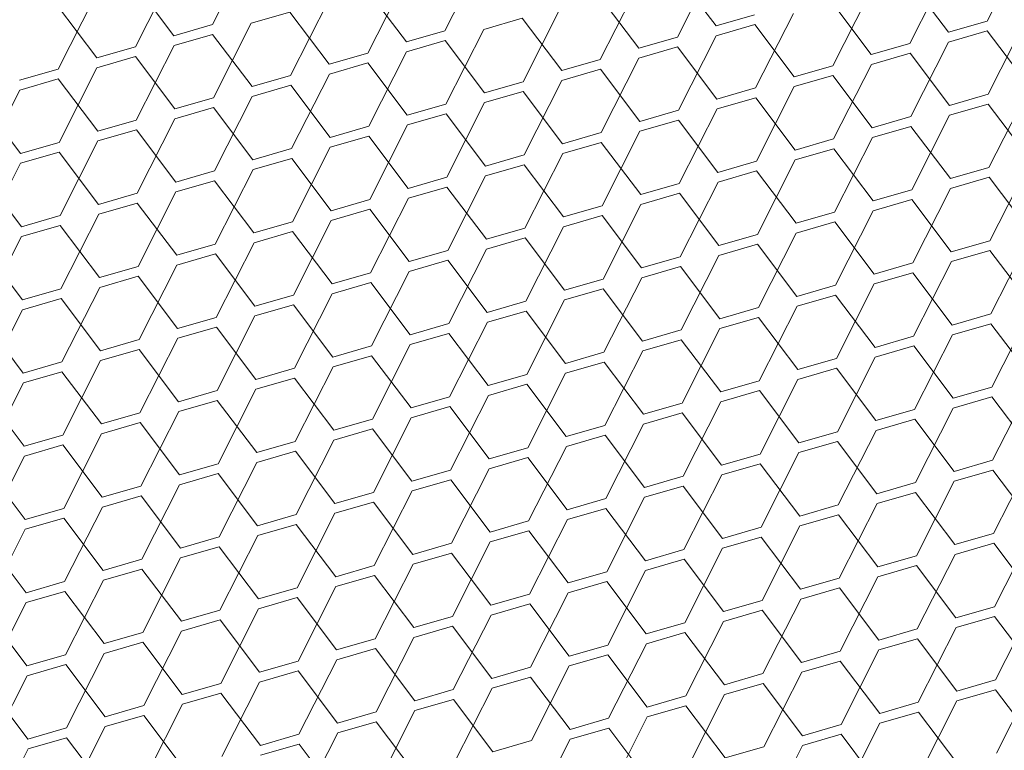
# Model space of a CAD drawing. Header units: millimetres. Extents: x 3925 to 5043, y -86 to 778.
# Tile 337 of 439: x 4973.35 to 4979.01, y 346.75 to 350.95. Entities that reach past the tile are written whole.
import ezdxf

# ---------------------------------------------------------------- set-up
doc = ezdxf.new("R2010")
doc.units = ezdxf.units.MM
doc.header["$LTSCALE"] = 46.255
doc.layers.add('H30K-DUST-FIDXF_CONTINUOUS_LINE', color=7, linetype='CONTINUOUS')

msp = doc.modelspace()

# ---------------------------------------------------------------- linework, layer by layer
at = {"layer": 'H30K-DUST-FIDXF_CONTINUOUS_LINE', "color": 7, "linetype": 'Continuous', "lineweight": 0}
for p, q in [((4974.4575, 350.9231), (4974.6748, 351.3518)), ((4978.9112, 350.943), (4979.1285, 351.3716)), ((4975.7942, 350.887), (4976.0114, 351.3156)), ((4977.1308, 350.8508), (4977.3481, 351.2795)), ((4978.4675, 350.8147), (4978.6847, 351.2434)), ((4974.0138, 350.7948), (4974.231, 351.2235)), ((4975.3504, 350.7587), (4975.5677, 351.1874)), ((4977.3527, 350.915), (4977.1262, 351.2154)), ((4974.2356, 350.859), (4974.0091, 351.1594)), ((4976.687, 350.7226), (4976.9043, 351.1512)), ((4978.6893, 350.8788), (4978.4628, 351.1792)), ((4973.57, 350.6666), (4973.7872, 351.0952)), ((4975.5723, 350.8228), (4975.3458, 351.1232)), ((4976.9089, 350.7867), (4976.6824, 351.0871)), ((4978.0237, 350.6864), (4978.241, 351.1151)), ((4973.7919, 350.7307), (4973.5654, 351.0311)), ((4974.9066, 350.6304), (4975.1239, 351.0591)), ((4976.2433, 350.5943), (4976.4605, 351.023)), ((4978.2456, 350.7506), (4978.0191, 351.051)), ((4974.902, 350.995), (4974.6801, 350.9308)), ((4975.1285, 350.6946), (4974.902, 350.995)), ((4976.2387, 350.9588), (4976.0168, 350.8947)), ((4976.4652, 350.6584), (4976.2387, 350.9588)), ((4977.3527, 350.915), (4977.5746, 350.9791)), ((4977.5799, 350.5582), (4977.7972, 350.9868)), ((4974.2356, 350.859), (4974.4575, 350.9231)), ((4974.4629, 350.5022), (4974.6801, 350.9308)), ((4977.5753, 350.9227), (4977.3534, 350.8586)), ((4977.8018, 350.6223), (4977.5753, 350.9227)), ((4978.6893, 350.8788), (4978.9112, 350.943)), ((4978.9166, 350.522), (4979.1338, 350.9507)), ((4974.4582, 350.8667), (4974.2364, 350.8026)), ((4974.6847, 350.5663), (4974.4582, 350.8667)), ((4975.5723, 350.8228), (4975.7942, 350.887)), ((4975.7995, 350.466), (4976.0168, 350.8947)), ((4976.9089, 350.7867), (4977.1308, 350.8508)), ((4977.1361, 350.4299), (4977.3534, 350.8586)), ((4978.912, 350.8866), (4978.6901, 350.8224)), ((4979.1385, 350.5862), (4978.912, 350.8866)), ((4973.7919, 350.7307), (4974.0138, 350.7948)), ((4974.0191, 350.3739), (4974.2364, 350.8026)), ((4975.7949, 350.8306), (4975.573, 350.7664)), ((4976.0214, 350.5302), (4975.7949, 350.8306)), ((4977.1315, 350.7944), (4976.9096, 350.7303)), ((4977.358, 350.494), (4977.1315, 350.7944)), ((4978.2456, 350.7506), (4978.4675, 350.8147)), ((4978.4728, 350.3938), (4978.6901, 350.8224)), ((4974.0145, 350.7384), (4973.7926, 350.6743)), ((4974.241, 350.438), (4974.0145, 350.7384)), ((4975.1285, 350.6946), (4975.3504, 350.7587)), ((4975.3557, 350.3378), (4975.573, 350.7664)), ((4976.6924, 350.3016), (4976.9096, 350.7303)), ((4978.4682, 350.7583), (4978.2463, 350.6942)), ((4978.6947, 350.4579), (4978.4682, 350.7583)), ((4973.5753, 350.2456), (4973.7926, 350.6743)), ((4975.3511, 350.7023), (4975.1292, 350.6382)), ((4975.5776, 350.4019), (4975.3511, 350.7023)), ((4976.4652, 350.6584), (4976.687, 350.7226)), ((4977.8018, 350.6223), (4978.0237, 350.6864)), ((4978.029, 350.2655), (4978.2463, 350.6942)), ((4973.3481, 350.6024), (4973.57, 350.6666)), ((4974.6847, 350.5663), (4974.9066, 350.6304)), ((4974.912, 350.2095), (4975.1292, 350.6382)), ((4976.6878, 350.6662), (4976.4659, 350.602)), ((4976.9143, 350.3658), (4976.6878, 350.6662)), ((4978.0244, 350.63), (4977.8025, 350.5659)), ((4978.2509, 350.3296), (4978.0244, 350.63)), ((4973.5707, 350.6102), (4973.3488, 350.546)), ((4973.7972, 350.3098), (4973.5707, 350.6102)), ((4974.9073, 350.574), (4974.6855, 350.5099)), ((4975.1338, 350.2736), (4974.9073, 350.574)), ((4976.0214, 350.5302), (4976.2433, 350.5943)), ((4976.2486, 350.1734), (4976.4659, 350.602)), ((4977.5853, 350.1372), (4977.8025, 350.5659)), ((4973.1315, 350.1174), (4973.3488, 350.546)), ((4974.241, 350.438), (4974.4629, 350.5022)), ((4974.4682, 350.0812), (4974.6855, 350.5099)), ((4976.244, 350.5379), (4976.0221, 350.4738)), ((4976.4705, 350.2375), (4976.244, 350.5379)), ((4977.358, 350.494), (4977.5799, 350.5582)), ((4978.6947, 350.4579), (4978.9166, 350.522)), ((4978.9219, 350.1011), (4979.1392, 350.5298)), ((4973.3534, 350.1815), (4973.1269, 350.4819)), ((4974.4636, 350.4458), (4974.2417, 350.3817)), ((4974.6901, 350.1454), (4974.4636, 350.4458)), ((4975.5776, 350.4019), (4975.7995, 350.466)), ((4975.8048, 350.0451), (4976.0221, 350.4738)), ((4977.5806, 350.5018), (4977.3587, 350.4376)), ((4977.8071, 350.2014), (4977.5806, 350.5018)), ((4978.9173, 350.4656), (4978.6954, 350.4015)), ((4979.1438, 350.1652), (4978.9173, 350.4656)), ((4975.8002, 350.4097), (4975.5783, 350.3455)), ((4976.0267, 350.1092), (4975.8002, 350.4097)), ((4976.9143, 350.3658), (4977.1361, 350.4299)), ((4977.1415, 350.009), (4977.3587, 350.4376)), ((4978.2509, 350.3296), (4978.4728, 350.3938)), ((4978.4781, 349.9728), (4978.6954, 350.4015)), ((4973.7972, 350.3098), (4974.0191, 350.3739)), ((4974.0244, 349.953), (4974.2417, 350.3817)), ((4975.1338, 350.2736), (4975.3557, 350.3378)), ((4975.3611, 349.9168), (4975.5783, 350.3455)), ((4977.1369, 350.3735), (4976.915, 350.3094)), ((4977.3634, 350.0731), (4977.1369, 350.3735)), ((4978.4735, 350.3374), (4978.2516, 350.2733)), ((4978.7, 350.037), (4978.4735, 350.3374)), ((4974.0198, 350.3175), (4973.7979, 350.2534)), ((4974.2463, 350.0171), (4974.0198, 350.3175)), ((4975.3564, 350.2814), (4975.1346, 350.2173)), ((4975.5829, 349.981), (4975.3564, 350.2814)), ((4976.4705, 350.2375), (4976.6924, 350.3016)), ((4976.6977, 349.8807), (4976.915, 350.3094)), ((4973.3534, 350.1815), (4973.5753, 350.2456)), ((4973.5806, 349.8247), (4973.7979, 350.2534)), ((4976.6931, 350.2453), (4976.4712, 350.1811)), ((4976.9196, 349.9448), (4976.6931, 350.2453)), ((4977.8071, 350.2014), (4978.029, 350.2655)), ((4978.0344, 349.8446), (4978.2516, 350.2733)), ((4973.576, 350.1893), (4973.3541, 350.1251)), ((4973.8025, 349.8888), (4973.576, 350.1893)), ((4974.6901, 350.1454), (4974.912, 350.2095)), ((4974.9173, 349.7886), (4975.1346, 350.2173)), ((4976.0267, 350.1092), (4976.2486, 350.1734)), ((4976.2539, 349.7524), (4976.4712, 350.1811)), ((4978.0297, 350.2091), (4977.8079, 350.145)), ((4978.2562, 349.9087), (4978.0297, 350.2091)), ((4973.1369, 349.6965), (4973.3541, 350.1251)), ((4974.9127, 350.1531), (4974.6908, 350.089)), ((4975.1392, 349.8527), (4974.9127, 350.1531)), ((4976.2493, 350.117), (4976.0274, 350.0529)), ((4976.4758, 349.8166), (4976.2493, 350.117)), ((4977.3634, 350.0731), (4977.5853, 350.1372)), ((4977.5906, 349.7163), (4977.8079, 350.145)), ((4978.9272, 349.6802), (4979.1445, 350.1089)), ((4973.3588, 349.7606), (4973.1323, 350.061)), ((4974.2463, 350.0171), (4974.4682, 350.0812)), ((4974.4735, 349.6603), (4974.6908, 350.089)), ((4975.8102, 349.6242), (4976.0274, 350.0529)), ((4977.586, 350.0809), (4977.3641, 350.0167)), ((4977.8125, 349.7804), (4977.586, 350.0809)), ((4978.7, 350.037), (4978.9219, 350.1011)), ((4974.4689, 350.0249), (4974.247, 349.9607)), ((4974.6954, 349.7245), (4974.4689, 350.0249)), ((4975.5829, 349.981), (4975.8048, 350.0451)), ((4976.9196, 349.9448), (4977.1415, 350.009)), ((4977.1468, 349.5881), (4977.3641, 350.0167)), ((4978.9226, 350.0447), (4978.7007, 349.9806)), ((4979.1491, 349.7443), (4978.9226, 350.0447)), ((4973.8025, 349.8888), (4974.0244, 349.953)), ((4974.0297, 349.5321), (4974.247, 349.9607)), ((4975.8055, 349.9887), (4975.5837, 349.9246)), ((4976.032, 349.6883), (4975.8055, 349.9887)), ((4977.1422, 349.9526), (4976.9203, 349.8885)), ((4977.3687, 349.6522), (4977.1422, 349.9526)), ((4978.2562, 349.9087), (4978.4781, 349.9728)), ((4978.4835, 349.5519), (4978.7007, 349.9806)), ((4974.0251, 349.8966), (4973.8032, 349.8325)), ((4974.2516, 349.5962), (4974.0251, 349.8966)), ((4975.1392, 349.8527), (4975.3611, 349.9168)), ((4975.3664, 349.4959), (4975.5837, 349.9246)), ((4976.4758, 349.8166), (4976.6977, 349.8807)), ((4976.703, 349.4598), (4976.9203, 349.8885)), ((4978.4788, 349.9165), (4978.257, 349.8523)), ((4978.7053, 349.6161), (4978.4788, 349.9165)), ((4973.3588, 349.7606), (4973.5806, 349.8247)), ((4973.586, 349.4038), (4973.8032, 349.8325)), ((4975.3618, 349.8605), (4975.1399, 349.7963)), ((4975.5883, 349.5601), (4975.3618, 349.8605)), ((4976.6984, 349.8243), (4976.4765, 349.7602)), ((4976.9249, 349.5239), (4976.6984, 349.8243)), ((4977.8125, 349.7804), (4978.0344, 349.8446)), ((4978.0397, 349.4237), (4978.257, 349.8523)), ((4973.5814, 349.7683), (4973.3595, 349.7042)), ((4973.8079, 349.4679), (4973.5814, 349.7683)), ((4974.6954, 349.7245), (4974.9173, 349.7886)), ((4974.9226, 349.3677), (4975.1399, 349.7963)), ((4978.0351, 349.7882), (4977.8132, 349.7241)), ((4978.2616, 349.4878), (4978.0351, 349.7882)), ((4974.918, 349.7322), (4974.6961, 349.6681)), ((4975.1445, 349.4318), (4974.918, 349.7322)), ((4976.032, 349.6883), (4976.2539, 349.7524)), ((4976.2593, 349.3315), (4976.4765, 349.7602)), ((4977.3687, 349.6522), (4977.5906, 349.7163)), ((4977.5959, 349.2954), (4977.8132, 349.7241)), ((4973.1422, 349.2755), (4973.3595, 349.7042)), ((4974.2516, 349.5962), (4974.4735, 349.6603)), ((4974.4788, 349.2394), (4974.6961, 349.6681)), ((4976.2546, 349.6961), (4976.0328, 349.6319)), ((4976.4812, 349.3957), (4976.2546, 349.6961)), ((4977.5913, 349.6599), (4977.3694, 349.5958)), ((4977.8178, 349.3595), (4977.5913, 349.6599)), ((4978.7053, 349.6161), (4978.9272, 349.6802)), ((4978.9326, 349.2593), (4979.1498, 349.6879)), ((4973.3641, 349.3397), (4973.1376, 349.6401)), ((4974.4742, 349.6039), (4974.2523, 349.5398)), ((4974.7007, 349.3035), (4974.4742, 349.6039)), ((4975.5883, 349.5601), (4975.8102, 349.6242)), ((4975.8155, 349.2033), (4976.0328, 349.6319)), ((4978.9279, 349.6238), (4978.7061, 349.5597)), ((4979.1544, 349.3234), (4978.9279, 349.6238)), ((4974.0351, 349.1111), (4974.2523, 349.5398)), ((4975.8109, 349.5678), (4975.589, 349.5037)), ((4976.0374, 349.2674), (4975.8109, 349.5678)), ((4976.9249, 349.5239), (4977.1468, 349.5881)), ((4977.1521, 349.1671), (4977.3694, 349.5958)), ((4978.2616, 349.4878), (4978.4835, 349.5519)), ((4978.4888, 349.131), (4978.7061, 349.5597)), ((4973.8079, 349.4679), (4974.0297, 349.5321)), ((4975.1445, 349.4318), (4975.3664, 349.4959)), ((4975.3717, 349.075), (4975.589, 349.5037)), ((4977.1475, 349.5317), (4976.9256, 349.4675)), ((4977.374, 349.2313), (4977.1475, 349.5317)), ((4978.4842, 349.4955), (4978.2623, 349.4314)), ((4978.7107, 349.1951), (4978.4842, 349.4955)), ((4974.0305, 349.4757), (4973.8086, 349.4115)), ((4974.257, 349.1753), (4974.0305, 349.4757)), ((4975.3671, 349.4395), (4975.1452, 349.3754)), ((4975.5936, 349.1391), (4975.3671, 349.4395)), ((4976.4812, 349.3957), (4976.703, 349.4598)), ((4976.7084, 349.0389), (4976.9256, 349.4675)), ((4978.045, 349.0027), (4978.2623, 349.4314)), ((4973.3641, 349.3397), (4973.586, 349.4038)), ((4973.5913, 348.9829), (4973.8086, 349.4115)), ((4974.928, 348.9467), (4975.1452, 349.3754)), ((4976.7038, 349.4034), (4976.4819, 349.3393)), ((4976.9303, 349.103), (4976.7038, 349.4034)), ((4977.8178, 349.3595), (4978.0397, 349.4237)), ((4973.5867, 349.3474), (4973.3648, 349.2833)), ((4973.8132, 349.047), (4973.5867, 349.3474)), ((4974.7007, 349.3035), (4974.9226, 349.3677)), ((4976.0374, 349.2674), (4976.2593, 349.3315)), ((4976.2646, 348.9106), (4976.4819, 349.3393)), ((4978.0404, 349.3673), (4977.8185, 349.3031)), ((4978.2669, 349.0669), (4978.0404, 349.3673)), ((4973.1475, 348.8546), (4973.3648, 349.2833)), ((4974.9233, 349.3113), (4974.7014, 349.2471)), ((4975.1498, 349.0109), (4974.9233, 349.3113)), ((4976.26, 349.2751), (4976.0381, 349.211)), ((4976.4865, 348.9747), (4976.26, 349.2751)), ((4977.374, 349.2313), (4977.5959, 349.2954)), ((4977.6012, 348.8745), (4977.8185, 349.3031)), ((4978.7107, 349.1951), (4978.9326, 349.2593)), ((4978.9379, 348.8383), (4979.1552, 349.267)), ((4973.3694, 348.9187), (4973.1429, 349.2191)), ((4974.257, 349.1753), (4974.4788, 349.2394)), ((4974.4842, 348.8185), (4974.7014, 349.2471)), ((4975.5936, 349.1391), (4975.8155, 349.2033)), ((4975.8208, 348.7823), (4976.0381, 349.211)), ((4977.5966, 349.239), (4977.3747, 349.1749)), ((4977.8231, 348.9386), (4977.5966, 349.239)), ((4978.9333, 349.2029), (4978.7114, 349.1387)), ((4979.1598, 348.9025), (4978.9333, 349.2029)), ((4974.4796, 349.183), (4974.2577, 349.1189)), ((4974.7061, 348.8826), (4974.4796, 349.183)), ((4975.8162, 349.1469), (4975.5943, 349.0827)), ((4976.0427, 348.8465), (4975.8162, 349.1469)), ((4976.9303, 349.103), (4977.1521, 349.1671)), ((4977.1575, 348.7462), (4977.3747, 349.1749)), ((4973.8132, 349.047), (4974.0351, 349.1111)), ((4974.0404, 348.6902), (4974.2577, 349.1189)), ((4977.1529, 349.1107), (4976.931, 349.0466)), ((4977.3794, 348.8103), (4977.1529, 349.1107)), ((4978.2669, 349.0669), (4978.4888, 349.131)), ((4978.4941, 348.7101), (4978.7114, 349.1387)), ((4974.0358, 349.0547), (4973.8139, 348.9906)), ((4974.2623, 348.7543), (4974.0358, 349.0547)), ((4975.1498, 349.0109), (4975.3717, 349.075)), ((4975.3771, 348.6541), (4975.5943, 349.0827)), ((4976.4865, 348.9747), (4976.7084, 349.0389)), ((4976.7137, 348.6179), (4976.931, 349.0466)), ((4978.4895, 349.0746), (4978.2676, 349.0105)), ((4978.716, 348.7742), (4978.4895, 349.0746)), ((4973.3694, 348.9187), (4973.5913, 348.9829)), ((4973.5966, 348.5619), (4973.8139, 348.9906)), ((4975.3724, 349.0186), (4975.1506, 348.9545)), ((4975.5989, 348.7182), (4975.3724, 349.0186)), ((4976.7091, 348.9825), (4976.4872, 348.9183)), ((4976.9356, 348.6821), (4976.7091, 348.9825)), ((4977.8231, 348.9386), (4978.045, 349.0027)), ((4978.0503, 348.5818), (4978.2676, 349.0105)), ((4973.592, 348.9265), (4973.3701, 348.8623)), ((4973.8185, 348.6261), (4973.592, 348.9265)), ((4974.7061, 348.8826), (4974.928, 348.9467)), ((4974.9333, 348.5258), (4975.1506, 348.9545)), ((4976.2699, 348.4897), (4976.4872, 348.9183)), ((4978.0457, 348.9463), (4977.8238, 348.8822)), ((4978.2722, 348.6459), (4978.0457, 348.9463)), ((4973.1529, 348.4337), (4973.3701, 348.8623)), ((4974.9287, 348.8903), (4974.7068, 348.8262)), ((4975.1552, 348.5899), (4974.9287, 348.8903)), ((4976.0427, 348.8465), (4976.2646, 348.9106)), ((4977.3794, 348.8103), (4977.6012, 348.8745)), ((4977.6066, 348.4535), (4977.8238, 348.8822)), ((4974.2623, 348.7543), (4974.4842, 348.8185)), ((4974.4895, 348.3975), (4974.7068, 348.8262)), ((4976.2653, 348.8542), (4976.0434, 348.7901)), ((4976.4918, 348.5538), (4976.2653, 348.8542)), ((4977.602, 348.8181), (4977.3801, 348.7539)), ((4977.8285, 348.5177), (4977.602, 348.8181)), ((4978.716, 348.7742), (4978.9379, 348.8383)), ((4978.9432, 348.4174), (4979.1605, 348.8461)), ((4973.3747, 348.4978), (4973.1482, 348.7982)), ((4974.4849, 348.7621), (4974.263, 348.6979)), ((4974.7114, 348.4617), (4974.4849, 348.7621)), ((4975.5989, 348.7182), (4975.8208, 348.7823)), ((4975.8262, 348.3614), (4976.0434, 348.7901)), ((4977.1628, 348.3253), (4977.3801, 348.7539)), ((4978.9386, 348.7819), (4978.7167, 348.7178)), ((4979.1651, 348.4815), (4978.9386, 348.7819)), ((4973.8185, 348.6261), (4974.0404, 348.6902)), ((4974.0457, 348.2693), (4974.263, 348.6979)), ((4975.8215, 348.7259), (4975.5997, 348.6618)), ((4976.048, 348.4255), (4975.8215, 348.7259)), ((4976.9356, 348.6821), (4977.1575, 348.7462)), ((4978.2722, 348.6459), (4978.4941, 348.7101)), ((4978.4995, 348.2891), (4978.7167, 348.7178)), ((4974.0411, 348.6338), (4973.8192, 348.5697)), ((4974.2676, 348.3334), (4974.0411, 348.6338)), ((4975.1552, 348.5899), (4975.3771, 348.6541)), ((4975.3824, 348.2331), (4975.5997, 348.6618)), ((4977.1582, 348.6898), (4976.9363, 348.6257)), ((4977.3847, 348.3894), (4977.1582, 348.6898)), ((4978.4948, 348.6537), (4978.2729, 348.5895)), ((4978.7213, 348.3533), (4978.4948, 348.6537)), ((4975.3778, 348.5977), (4975.1559, 348.5335)), ((4975.6043, 348.2973), (4975.3778, 348.5977)), ((4976.4918, 348.5538), (4976.7137, 348.6179)), ((4976.719, 348.197), (4976.9363, 348.6257)), ((4977.8285, 348.5177), (4978.0503, 348.5818)), ((4978.0557, 348.1609), (4978.2729, 348.5895)), ((4973.3747, 348.4978), (4973.5966, 348.5619)), ((4973.602, 348.141), (4973.8192, 348.5697)), ((4974.7114, 348.4617), (4974.9333, 348.5258)), ((4974.9386, 348.1049), (4975.1559, 348.5335)), ((4976.7144, 348.5615), (4976.4925, 348.4974)), ((4976.9409, 348.2611), (4976.7144, 348.5615)), ((4978.0511, 348.5254), (4977.8292, 348.4613)), ((4978.2776, 348.225), (4978.0511, 348.5254)), ((4973.5973, 348.5055), (4973.3755, 348.4414)), ((4973.8239, 348.2051), (4973.5973, 348.5055)), ((4974.934, 348.4694), (4974.7121, 348.4053)), ((4975.1605, 348.169), (4974.934, 348.4694)), ((4976.048, 348.4255), (4976.2699, 348.4897)), ((4976.2753, 348.0687), (4976.4925, 348.4974)), ((4973.1582, 348.0127), (4973.3755, 348.4414)), ((4976.2706, 348.4333), (4976.0488, 348.3691)), ((4976.4971, 348.1329), (4976.2706, 348.4333)), ((4977.3847, 348.3894), (4977.6066, 348.4535)), ((4977.6119, 348.0326), (4977.8292, 348.4613)), ((4978.7213, 348.3533), (4978.9432, 348.4174)), ((4978.9486, 347.9965), (4979.1658, 348.4251)), ((4973.3801, 348.0769), (4973.1536, 348.3773)), ((4974.2676, 348.3334), (4974.4895, 348.3975)), ((4974.4948, 347.9766), (4974.7121, 348.4053)), ((4975.6043, 348.2973), (4975.8262, 348.3614)), ((4975.8315, 347.9405), (4976.0488, 348.3691)), ((4977.6073, 348.3971), (4977.3854, 348.333)), ((4977.8338, 348.0967), (4977.6073, 348.3971)), ((4978.9439, 348.361), (4978.7221, 348.2969)), ((4979.1704, 348.0606), (4978.9439, 348.361)), ((4974.4902, 348.3411), (4974.2683, 348.277)), ((4974.7167, 348.0407), (4974.4902, 348.3411)), ((4975.8269, 348.305), (4975.605, 348.2409)), ((4976.0534, 348.0046), (4975.8269, 348.305)), ((4976.9409, 348.2611), (4977.1628, 348.3253)), ((4977.1681, 347.9043), (4977.3854, 348.333)), ((4978.5048, 347.8682), (4978.7221, 348.2969)), ((4973.8239, 348.2051), (4974.0457, 348.2693)), ((4974.0511, 347.8483), (4974.2683, 348.277)), ((4975.3877, 347.8122), (4975.605, 348.2409)), ((4977.1635, 348.2689), (4976.9416, 348.2047)), ((4977.39, 347.9685), (4977.1635, 348.2689)), ((4978.2776, 348.225), (4978.4995, 348.2891)), ((4974.0465, 348.2129), (4973.8246, 348.1487)), ((4974.273, 347.9125), (4974.0465, 348.2129)), ((4975.1605, 348.169), (4975.3824, 348.2331)), ((4976.4971, 348.1329), (4976.719, 348.197)), ((4976.7244, 347.7761), (4976.9416, 348.2047)), ((4978.5002, 348.2327), (4978.2783, 348.1686)), ((4978.7267, 347.9323), (4978.5002, 348.2327)), ((4973.3801, 348.0769), (4973.602, 348.141)), ((4973.6073, 347.7201), (4973.8246, 348.1487)), ((4975.3831, 348.1767), (4975.1612, 348.1126)), ((4975.6096, 347.8763), (4975.3831, 348.1767)), ((4976.7197, 348.1406), (4976.4979, 348.0765)), ((4976.9462, 347.8402), (4976.7197, 348.1406)), ((4977.8338, 348.0967), (4978.0557, 348.1609)), ((4978.061, 347.7399), (4978.2783, 348.1686)), ((4973.6027, 348.0846), (4973.3808, 348.0205)), ((4973.8292, 347.7842), (4973.6027, 348.0846)), ((4974.7167, 348.0407), (4974.9386, 348.1049)), ((4974.9439, 347.6839), (4975.1612, 348.1126)), ((4976.0534, 348.0046), (4976.2753, 348.0687)), ((4976.2806, 347.6478), (4976.4979, 348.0765)), ((4978.0564, 348.1045), (4977.8345, 348.0403)), ((4978.2829, 347.8041), (4978.0564, 348.1045)), ((4973.1635, 347.5918), (4973.3808, 348.0205)), ((4974.9393, 348.0485), (4974.7174, 347.9843)), ((4975.1658, 347.7481), (4974.9393, 348.0485)), ((4976.276, 348.0123), (4976.0541, 347.9482)), ((4976.5025, 347.7119), (4976.276, 348.0123)), ((4977.39, 347.9685), (4977.6119, 348.0326)), ((4977.6172, 347.6117), (4977.8345, 348.0403)), ((4973.3854, 347.6559), (4973.1589, 347.9563)), ((4974.273, 347.9125), (4974.4948, 347.9766)), ((4974.5002, 347.5557), (4974.7174, 347.9843)), ((4977.6126, 347.9762), (4977.3907, 347.9121)), ((4977.8391, 347.6758), (4977.6126, 347.9762)), ((4978.7267, 347.9323), (4978.9486, 347.9965)), ((4978.9539, 347.5755), (4979.1712, 348.0042)), ((4974.4956, 347.9202), (4974.2737, 347.8561)), ((4974.7221, 347.6198), (4974.4956, 347.9202)), ((4975.6096, 347.8763), (4975.8315, 347.9405)), ((4975.8368, 347.5195), (4976.0541, 347.9482)), ((4976.9462, 347.8402), (4977.1681, 347.9043)), ((4977.1735, 347.4834), (4977.3907, 347.9121)), ((4978.9493, 347.9401), (4978.7274, 347.8759)), ((4979.1758, 347.6397), (4978.9493, 347.9401)), ((4973.8292, 347.7842), (4974.0511, 347.8483)), ((4974.0564, 347.4274), (4974.2737, 347.8561)), ((4975.8322, 347.8841), (4975.6103, 347.8199)), ((4976.0587, 347.5837), (4975.8322, 347.8841)), ((4977.1688, 347.8479), (4976.947, 347.7838)), ((4977.3954, 347.5475), (4977.1688, 347.8479)), ((4978.2829, 347.8041), (4978.5048, 347.8682)), ((4978.5101, 347.4473), (4978.7274, 347.8759)), ((4974.0518, 347.7919), (4973.8299, 347.7278)), ((4974.2783, 347.4915), (4974.0518, 347.7919)), ((4975.1658, 347.7481), (4975.3877, 347.8122)), ((4975.393, 347.3913), (4975.6103, 347.8199)), ((4978.5055, 347.8118), (4978.2836, 347.7477)), ((4978.732, 347.5114), (4978.5055, 347.8118)), ((4973.6126, 347.2991), (4973.8299, 347.7278)), ((4975.3884, 347.7558), (4975.1665, 347.6917)), ((4975.6149, 347.4554), (4975.3884, 347.7558)), ((4976.5025, 347.7119), (4976.7244, 347.7761)), ((4976.7297, 347.3551), (4976.947, 347.7838)), ((4977.8391, 347.6758), (4978.061, 347.7399)), ((4978.0663, 347.319), (4978.2836, 347.7477)), ((4973.3854, 347.6559), (4973.6073, 347.7201)), ((4974.7221, 347.6198), (4974.9439, 347.6839)), ((4974.9493, 347.263), (4975.1665, 347.6917)), ((4976.7251, 347.7197), (4976.5032, 347.6555)), ((4976.9516, 347.4193), (4976.7251, 347.7197)), ((4978.0617, 347.6835), (4977.8398, 347.6194)), ((4978.2882, 347.3831), (4978.0617, 347.6835)), ((4973.608, 347.6637), (4973.3861, 347.5995)), ((4973.8345, 347.3633), (4973.608, 347.6637)), ((4974.9447, 347.6275), (4974.7228, 347.5634)), ((4975.1712, 347.3271), (4974.9447, 347.6275)), ((4976.0587, 347.5837), (4976.2806, 347.6478)), ((4976.2859, 347.2269), (4976.5032, 347.6555)), ((4977.6226, 347.1907), (4977.8398, 347.6194)), ((4973.1689, 347.1709), (4973.3861, 347.5995)), ((4974.5055, 347.1347), (4974.7228, 347.5634)), ((4976.2813, 347.5914), (4976.0594, 347.5273)), ((4976.5078, 347.291), (4976.2813, 347.5914)), ((4977.3954, 347.5475), (4977.6172, 347.6117)), ((4978.732, 347.5114), (4978.9539, 347.5755)), ((4978.9592, 347.1546), (4979.1765, 347.5833)), ((4973.3907, 347.235), (4973.1642, 347.5354)), ((4974.2783, 347.4915), (4974.5002, 347.5557)), ((4975.6149, 347.4554), (4975.8368, 347.5195)), ((4975.8421, 347.0986), (4976.0594, 347.5273)), ((4977.618, 347.5553), (4977.3961, 347.4911)), ((4977.8445, 347.2549), (4977.618, 347.5553)), ((4978.9546, 347.5191), (4978.7327, 347.455)), ((4979.1811, 347.2187), (4978.9546, 347.5191)), ((4974.5009, 347.4993), (4974.279, 347.4351)), ((4974.7274, 347.1989), (4974.5009, 347.4993)), ((4975.8375, 347.4631), (4975.6156, 347.399)), ((4976.064, 347.1627), (4975.8375, 347.4631)), ((4976.9516, 347.4193), (4977.1735, 347.4834)), ((4977.1788, 347.0625), (4977.3961, 347.4911)), ((4978.2882, 347.3831), (4978.5101, 347.4473)), ((4978.5154, 347.0263), (4978.7327, 347.455)), ((4973.8345, 347.3633), (4974.0564, 347.4274)), ((4974.0617, 347.0065), (4974.279, 347.4351)), ((4975.1712, 347.3271), (4975.393, 347.3913)), ((4975.3984, 346.9703), (4975.6156, 347.399)), ((4977.1742, 347.427), (4976.9523, 347.3629)), ((4977.4007, 347.1266), (4977.1742, 347.427)), ((4978.5108, 347.3909), (4978.2889, 347.3267)), ((4978.7373, 347.0905), (4978.5108, 347.3909)), ((4974.0571, 347.371), (4973.8352, 347.3069)), ((4974.2836, 347.0706), (4974.0571, 347.371)), ((4975.3938, 347.3349), (4975.1719, 347.2707)), ((4975.6203, 347.0345), (4975.3938, 347.3349)), ((4976.5078, 347.291), (4976.7297, 347.3551)), ((4976.735, 346.9342), (4976.9523, 347.3629)), ((4973.3907, 347.235), (4973.6126, 347.2991)), ((4973.618, 346.8782), (4973.8352, 347.3069)), ((4976.7304, 347.2987), (4976.5085, 347.2346)), ((4976.9569, 346.9983), (4976.7304, 347.2987)), ((4977.8445, 347.2549), (4978.0663, 347.319)), ((4978.0717, 346.8981), (4978.2889, 347.3267)), ((4973.6133, 347.2427), (4973.3915, 347.1786)), ((4973.8398, 346.9423), (4973.6133, 347.2427)), ((4974.7274, 347.1989), (4974.9493, 347.263)), ((4974.9546, 346.8421), (4975.1719, 347.2707)), ((4976.064, 347.1627), (4976.2859, 347.2269)), ((4976.2913, 346.8059), (4976.5085, 347.2346)), ((4978.0671, 347.2626), (4977.8452, 347.1985)), ((4978.2936, 346.9622), (4978.0671, 347.2626)), ((4973.1742, 346.7499), (4973.3915, 347.1786)), ((4974.95, 347.2066), (4974.7281, 347.1425)), ((4975.1765, 346.9062), (4974.95, 347.2066)), ((4976.2866, 347.1705), (4976.0647, 347.1063)), ((4976.5131, 346.8701), (4976.2866, 347.1705)), ((4977.4007, 347.1266), (4977.6226, 347.1907)), ((4977.6279, 346.7698), (4977.8452, 347.1985)), ((4978.9645, 346.7337), (4979.1818, 347.1623)), ((4973.3961, 346.8141), (4973.1696, 347.1145)), ((4974.2836, 347.0706), (4974.5055, 347.1347)), ((4974.5108, 346.7138), (4974.7281, 347.1425)), ((4975.8475, 346.6777), (4976.0647, 347.1063)), ((4977.6233, 347.1343), (4977.4014, 347.0702)), ((4977.8498, 346.8339), (4977.6233, 347.1343)), ((4978.7373, 347.0905), (4978.9592, 347.1546)), ((4974.5062, 347.0783), (4974.2843, 347.0142)), ((4974.7327, 346.7779), (4974.5062, 347.0783)), ((4975.6203, 347.0345), (4975.8421, 347.0986)), ((4976.9569, 346.9983), (4977.1788, 347.0625)), ((4977.1841, 346.6415), (4977.4014, 347.0702)), ((4978.9599, 347.0982), (4978.738, 347.0341)), ((4979.1864, 346.7978), (4978.9599, 347.0982)), ((4973.8398, 346.9423), (4974.0617, 347.0065)), ((4974.0671, 346.5855), (4974.2843, 347.0142)), ((4975.8429, 347.0422), (4975.621, 346.9781)), ((4976.0694, 346.7418), (4975.8429, 347.0422)), ((4977.1795, 347.0061), (4976.9576, 346.9419)), ((4977.406, 346.7057), (4977.1795, 347.0061)), ((4978.2936, 346.9622), (4978.5154, 347.0263)), ((4978.5208, 346.6054), (4978.738, 347.0341)), ((4974.0624, 346.9501), (4973.8406, 346.8859)), ((4974.2889, 346.6497), (4974.0624, 346.9501)), ((4975.1765, 346.9062), (4975.3984, 346.9703)), ((4975.4037, 346.5494), (4975.621, 346.9781)), ((4976.7404, 346.5133), (4976.9576, 346.9419)), ((4978.5162, 346.9699), (4978.2943, 346.9058)), ((4978.7427, 346.6695), (4978.5162, 346.9699)), ((4973.6233, 346.4573), (4973.8406, 346.8859)), ((4975.3991, 346.9139), (4975.1772, 346.8498)), ((4975.6256, 346.6135), (4975.3991, 346.9139)), ((4976.5131, 346.8701), (4976.735, 346.9342)), ((4977.8498, 346.8339), (4978.0717, 346.8981)), ((4978.077, 346.4771), (4978.2943, 346.9058)), ((4973.3961, 346.8141), (4973.618, 346.8782)), ((4974.7327, 346.7779), (4974.9546, 346.8421)), ((4974.9599, 346.4211), (4975.1772, 346.8498)), ((4976.7357, 346.8778), (4976.5139, 346.8137)), ((4976.9622, 346.5774), (4976.7357, 346.8778)), ((4978.0724, 346.8417), (4977.8505, 346.7775)), ((4978.2989, 346.5413), (4978.0724, 346.8417)), ((4973.6187, 346.8218), (4973.3968, 346.7577)), ((4973.8452, 346.5214), (4973.6187, 346.8218)), ((4974.9553, 346.7857), (4974.7334, 346.7215)), ((4975.1818, 346.4853), (4974.9553, 346.7857)), ((4976.0694, 346.7418), (4976.2913, 346.8059)), ((4976.2966, 346.385), (4976.5139, 346.8137)), ((4977.406, 346.7057), (4977.6279, 346.7698)), ((4977.6332, 346.3489), (4977.8505, 346.7775)), ((4973.1795, 346.329), (4973.3968, 346.7577))]:
    msp.add_line(p, q, dxfattribs=at)

doc.saveas('drawing.dxf')
